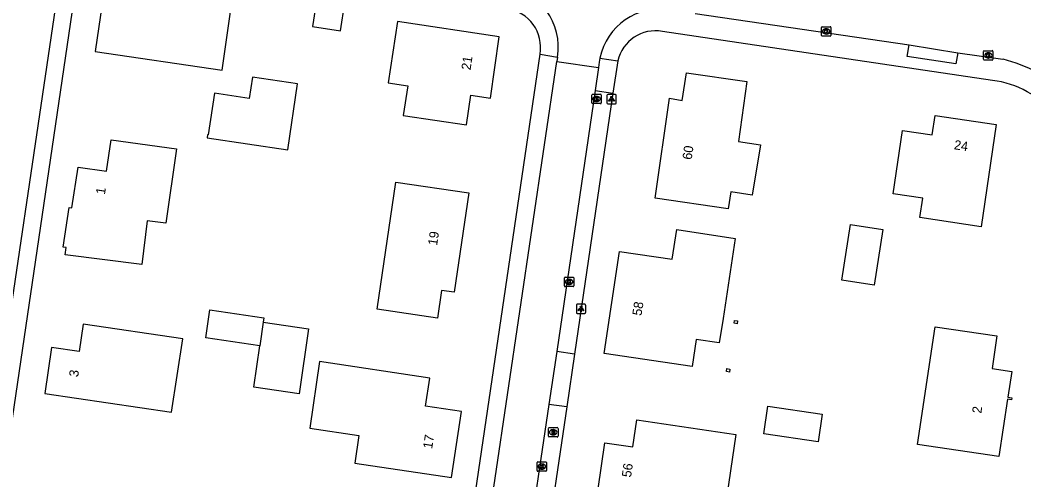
# Model space of a CAD drawing. Extents: x 164150 to 165261, y 382513 to 383432.
# Drawn here: x 164559.9 to 164667.2, y 383119 to 383168.1 of the extents above; entities that cross this region are included whole.
import ezdxf

# ---------------------------------------------------------------- set-up
doc = ezdxf.new("R2010")
doc.units = 0
for name, color, linetype in [('IMGEO_Brandkraan', 7, 'Continuous'), ('IMGEO_Kolk', 7, 'Continuous'), ('IMGEO_Lichtpunt', 7, 'Continuous'), ('IMGEO_Pand', 7, 'Continuous'), ('IMGEO_Pand_nummerreeks', 7, 'Continuous'), ('IMGEO_Parkeervlak_open', 7, 'Continuous'), ('IMGEO_Rijbaan_lokaal_open', 7, 'Continuous'), ('IMGEO_Voetpad_gesloten', 7, 'Continuous'), ('IMGEO_Voetpad_open', 7, 'Continuous')]:
    doc.layers.add(name, color=color, linetype=linetype)

msp = doc.modelspace()

# ---------------------------------------------------------------- linework, layer by layer
at = {"layer": 'IMGEO_Brandkraan'}
for p, q in [((164616.42, 383123.67), (164616.42, 383124.52)), ((164616.49, 383124.6), (164617.34, 383124.6)), ((164616.9, 383124.38), (164616.93, 383124.38)), ((164617.42, 383124.52), (164617.42, 383123.67)), ((164617.34, 383123.6), (164616.49, 383123.6)), ((164616.93, 383123.82), (164616.9, 383123.82))]:
    msp.add_line(p, q, dxfattribs=at)
for points in [[(164616.42, 383123.67), (164616.42, 383124.52)], [(164616.49, 383124.6), (164617.34, 383124.6)], [(164617.42, 383124.52), (164617.42, 383123.67)], [(164617.34, 383123.6), (164616.49, 383123.6)], [(164616.76, 383124.3), (164616.76, 383123.9), (164616.98, 383123.9)], [(164616.99, 383124.3), (164616.76, 383124.3)], [(164616.94, 383124.22), (164616.89, 383124.22), (164616.89, 383124.14)], [(164616.89, 383124.14), (164616.94, 383124.14)], [(164616.95, 383124.06), (164616.89, 383124.06), (164616.89, 383123.98)], [(164616.89, 383123.98), (164616.95, 383123.98)]]:
    msp.add_lwpolyline(points, dxfattribs=at)
for centre, radius, start, end in [((164616.49, 383124.52), 0.0765, 91.552, 178.448), ((164616.49, 383124.52), 0.0765, 91.552, 178.448), ((164617.34, 383124.52), 0.0765, 1.552, 88.448), ((164617.34, 383124.52), 0.0765, 1.552, 88.448), ((164616.49, 383123.67), 0.0765, 181.552, 268.448), ((164616.49, 383123.67), 0.0765, 181.552, 268.448), ((164616.94, 383124.18), 0.0379, 267.8285, 90.9355), ((164616.95, 383124.02), 0.0404, 269.8759, 90.5077), ((164616.98, 383124.15), 0.251, 268.6676, 293.5347), ((164617, 383124.15), 0.145, 59.4692, 91.5367), ((164617.02, 383124.2), 0.0922, 285.5137, 58.1501), ((164617.03, 383124.01), 0.105, 301.3115, 78.989), ((164617.34, 383123.67), 0.0765, 271.552, 358.448), ((164617.34, 383123.67), 0.0765, 271.552, 358.448)]:
    msp.add_arc(centre, radius, start, end, dxfattribs=at)
for centre, major_axis, ratio, start_param, end_param in [((164616.9, 383124.1), (-0.387, 0.002), 0.722429, 4.712389, 7.853982), ((164616.93, 383124.1), (-0.39, 0.002), 0.717154, 1.570796, 4.712389)]:
    msp.add_ellipse(centre, major_axis=major_axis, ratio=ratio, start_param=start_param, end_param=end_param, dxfattribs=at)
at = {"layer": 'IMGEO_Kolk'}
for p, q in [((164645.57, 383166.45), (164645.57, 383167.3)), ((164645.65, 383167.38), (164646.5, 383167.38)), ((164646.57, 383167.3), (164646.57, 383166.45)), ((164646.5, 383166.38), (164645.65, 383166.38)), ((164646.06, 383167.16), (164646.08, 383167.16)), ((164646.08, 383166.6), (164646.06, 383166.6)), ((164662.89, 383163.9), (164662.89, 383164.75)), ((164662.96, 383164.82), (164663.82, 383164.82)), ((164663.38, 383164.6), (164663.4, 383164.6)), ((164663.89, 383164.75), (164663.89, 383163.9)), ((164663.82, 383163.82), (164662.96, 383163.82)), ((164663.4, 383164.04), (164663.38, 383164.04)), ((164621.04, 383159.24), (164621.04, 383160.09)), ((164621.11, 383160.17), (164621.97, 383160.17)), ((164621.53, 383159.95), (164621.55, 383159.95)), ((164622.04, 383160.09), (164622.04, 383159.24)), ((164621.97, 383159.17), (164621.11, 383159.17)), ((164621.55, 383159.39), (164621.52, 383159.39)), ((164618.1, 383139.72), (164618.1, 383140.58)), ((164618.18, 383140.65), (164619.03, 383140.65)), ((164619.1, 383140.58), (164619.1, 383139.72)), ((164619.03, 383139.65), (164618.18, 383139.65)), ((164618.59, 383140.43), (164618.62, 383140.43)), ((164618.61, 383139.87), (164618.59, 383139.87)), ((164615.19, 383120.01), (164615.19, 383120.87)), ((164615.26, 383120.94), (164616.12, 383120.94)), ((164615.7, 383120.16), (164615.67, 383120.16)), ((164615.68, 383120.72), (164615.7, 383120.72)), ((164616.19, 383120.87), (164616.19, 383120.01)), ((164616.12, 383119.94), (164615.26, 383119.94))]:
    msp.add_line(p, q, dxfattribs=at)
for points in [[(164645.57, 383166.45), (164645.57, 383167.3)], [(164645.65, 383167.38), (164646.5, 383167.38)], [(164646.57, 383167.3), (164646.57, 383166.45)], [(164646.5, 383166.38), (164645.65, 383166.38)], [(164645.89, 383167.08), (164646.02, 383167.08), (164646.02, 383166.93), (164646.14, 383167.08), (164646.31, 383167.08), (164646.16, 383166.93), (164646.32, 383166.68), (164646.16, 383166.68), (164646.08, 383166.84), (164646.02, 383166.77), (164646.02, 383166.68), (164645.89, 383166.68), (164645.89, 383167.08)], [(164662.89, 383163.9), (164662.89, 383164.75)], [(164662.96, 383164.82), (164663.82, 383164.82)], [(164663.21, 383164.52), (164663.33, 383164.52), (164663.33, 383164.37), (164663.46, 383164.52), (164663.63, 383164.52), (164663.48, 383164.37), (164663.63, 383164.12), (164663.48, 383164.12), (164663.4, 383164.29), (164663.33, 383164.22), (164663.33, 383164.12), (164663.21, 383164.12), (164663.21, 383164.52)], [(164663.89, 383164.75), (164663.89, 383163.9)], [(164663.82, 383163.82), (164662.96, 383163.82)], [(164621.04, 383159.24), (164621.04, 383160.09)], [(164621.11, 383160.17), (164621.97, 383160.17)], [(164621.36, 383159.87), (164621.48, 383159.87), (164621.48, 383159.71), (164621.61, 383159.87), (164621.78, 383159.87), (164621.63, 383159.72), (164621.78, 383159.47), (164621.63, 383159.47), (164621.55, 383159.63), (164621.48, 383159.56), (164621.48, 383159.47), (164621.36, 383159.47), (164621.36, 383159.87)], [(164622.04, 383160.09), (164622.04, 383159.24)], [(164621.97, 383159.17), (164621.11, 383159.17)], [(164618.1, 383139.72), (164618.1, 383140.58)], [(164618.18, 383140.65), (164619.03, 383140.65)], [(164619.1, 383140.58), (164619.1, 383139.72)], [(164619.03, 383139.65), (164618.18, 383139.65)], [(164618.42, 383140.35), (164618.55, 383140.35), (164618.55, 383140.2), (164618.68, 383140.35), (164618.84, 383140.35), (164618.7, 383140.2), (164618.85, 383139.95), (164618.7, 383139.95), (164618.61, 383140.11), (164618.55, 383140.05), (164618.55, 383139.95), (164618.42, 383139.95), (164618.42, 383140.35)], [(164615.19, 383120.01), (164615.19, 383120.87)], [(164615.26, 383120.94), (164616.12, 383120.94)], [(164615.51, 383120.64), (164615.63, 383120.64), (164615.63, 383120.49), (164615.76, 383120.64), (164615.93, 383120.64), (164615.78, 383120.49), (164615.93, 383120.24), (164615.78, 383120.24), (164615.7, 383120.41), (164615.63, 383120.34), (164615.63, 383120.24), (164615.51, 383120.24), (164615.51, 383120.64)], [(164616.19, 383120.87), (164616.19, 383120.01)], [(164616.12, 383119.94), (164615.26, 383119.94)]]:
    msp.add_lwpolyline(points, dxfattribs=at)
for centre, start, end in [((164645.65, 383167.3), 91.552, 178.448), ((164645.65, 383167.3), 91.552, 178.448), ((164646.5, 383167.3), 1.552, 88.448), ((164646.5, 383167.3), 1.552, 88.448), ((164645.65, 383166.45), 181.552, 268.448), ((164645.65, 383166.45), 181.552, 268.448), ((164646.5, 383166.45), 271.552, 358.448), ((164646.5, 383166.45), 271.552, 358.448), ((164662.97, 383164.75), 91.552, 178.448), ((164662.97, 383164.75), 91.552, 178.448), ((164663.81, 383164.75), 1.552, 88.448), ((164663.81, 383164.75), 1.552, 88.448), ((164662.97, 383163.9), 181.552, 268.448), ((164662.97, 383163.9), 181.552, 268.448), ((164663.81, 383163.9), 271.552, 358.448), ((164663.81, 383163.9), 271.552, 358.448), ((164621.11, 383160.09), 91.552, 178.448), ((164621.11, 383160.09), 91.552, 178.448), ((164621.96, 383160.09), 1.552, 88.448), ((164621.96, 383160.09), 1.552, 88.448), ((164621.11, 383159.24), 181.552, 268.448), ((164621.11, 383159.24), 181.552, 268.448), ((164621.96, 383159.24), 271.552, 358.448), ((164621.96, 383159.24), 271.552, 358.448), ((164618.18, 383140.57), 91.552, 178.448), ((164618.18, 383140.57), 91.552, 178.448), ((164619.03, 383140.57), 1.552, 88.448), ((164619.03, 383140.57), 1.552, 88.448), ((164618.18, 383139.72), 181.552, 268.448), ((164618.18, 383139.72), 181.552, 268.448), ((164619.03, 383139.72), 271.552, 358.448), ((164619.03, 383139.72), 271.552, 358.448), ((164615.26, 383120.87), 91.552, 178.448), ((164615.26, 383120.87), 91.552, 178.448), ((164616.11, 383120.87), 1.552, 88.448), ((164616.11, 383120.87), 1.552, 88.448), ((164615.26, 383120.02), 181.552, 268.448), ((164615.26, 383120.02), 181.552, 268.448), ((164616.11, 383120.02), 271.552, 358.448), ((164616.11, 383120.02), 271.552, 358.448)]:
    msp.add_arc(centre, 0.0765, start, end, dxfattribs=at)
for centre, major_axis, ratio, start_param, end_param in [((164646.06, 383166.88), (-0.387, 0.002), 0.722429, 4.712389, 7.853982), ((164646.08, 383166.88), (-0.39, 0.002), 0.717154, 1.570796, 4.712389), ((164663.38, 383164.32), (-0.387, 0.002), 0.722429, 4.712389, 7.853982), ((164663.4, 383164.32), (-0.39, 0.002), 0.717154, 1.570796, 4.712389), ((164621.53, 383159.67), (-0.387, 0.002), 0.722429, 4.712389, 7.853982), ((164621.55, 383159.67), (-0.39, 0.002), 0.717154, 1.570796, 4.712389), ((164618.59, 383140.15), (-0.387, 0.002), 0.722429, 4.712389, 7.853982), ((164618.61, 383140.15), (-0.39, 0.002), 0.717154, 1.570796, 4.712389), ((164615.68, 383120.44), (-0.387, 0.002), 0.722429, 4.712389, 7.853982), ((164615.7, 383120.44), (-0.39, 0.002), 0.717154, 1.570796, 4.712389)]:
    msp.add_ellipse(centre, major_axis=major_axis, ratio=ratio, start_param=start_param, end_param=end_param, dxfattribs=at)
at = {"layer": 'IMGEO_Lichtpunt'}
for p, q in [((164622.65, 383160.05), (164622.65, 383159.24)), ((164622.65, 383160.05), (164622.65, 383159.24)), ((164623.55, 383160.15), (164622.74, 383160.15)), ((164623.55, 383160.15), (164622.74, 383160.15)), ((164623.64, 383159.24), (164623.64, 383160.05)), ((164623.64, 383159.24), (164623.64, 383160.05)), ((164622.74, 383159.15), (164623.55, 383159.15)), ((164622.74, 383159.15), (164623.55, 383159.15)), ((164619.38, 383137.67), (164619.38, 383136.87)), ((164619.38, 383137.67), (164619.38, 383136.87)), ((164620.28, 383137.77), (164619.48, 383137.77)), ((164620.28, 383137.77), (164619.48, 383137.77)), ((164620.38, 383136.87), (164620.38, 383137.67)), ((164620.38, 383136.87), (164620.38, 383137.67)), ((164619.48, 383136.77), (164620.28, 383136.77)), ((164619.48, 383136.77), (164620.28, 383136.77))]:
    msp.add_line(p, q, dxfattribs=at)
for points in [[(164623.02, 383159.71), (164623.06, 383159.69), (164622.87, 383159.42), (164622.83, 383159.45), (164623.02, 383159.71)], [(164623.12, 383159.67), (164623.17, 383159.67), (164623.17, 383159.34), (164623.12, 383159.34), (164623.12, 383159.67)], [(164623.23, 383159.69), (164623.27, 383159.71), (164623.46, 383159.45), (164623.42, 383159.42), (164623.23, 383159.69)], [(164619.76, 383137.34), (164619.8, 383137.31), (164619.61, 383137.05), (164619.57, 383137.08), (164619.76, 383137.34)], [(164619.86, 383137.29), (164619.91, 383137.29), (164619.91, 383136.97), (164619.86, 383136.97), (164619.86, 383137.29)], [(164619.97, 383137.31), (164620.01, 383137.34), (164620.19, 383137.07), (164620.16, 383137.05), (164619.97, 383137.31)]]:
    msp.add_lwpolyline(points, dxfattribs=at)
for centre in [(164623.15, 383159.85), (164619.88, 383137.47)]:
    msp.add_circle(centre, 0.0994, dxfattribs=at)
for centre, start, end in [((164622.74, 383160.05), 90, 180), ((164622.74, 383160.05), 90, 180), ((164623.55, 383160.05), 0, 90), ((164623.55, 383160.05), 0, 90), ((164622.74, 383159.24), 180, 270), ((164622.74, 383159.24), 180, 270), ((164623.55, 383159.24), 270, 0), ((164623.55, 383159.24), 270, 360), ((164619.48, 383137.67), 90, 180), ((164619.48, 383137.67), 90, 180), ((164620.28, 383137.67), 0, 90), ((164620.28, 383137.67), 0, 90), ((164619.48, 383136.87), 180, 270), ((164619.48, 383136.87), 180, 270), ((164620.28, 383136.87), 270, 0), ((164620.28, 383136.87), 270, 360)]:
    msp.add_arc(centre, 0.0946, start, end, dxfattribs=at)
at = {"layer": 'IMGEO_Pand'}
for points in [[(164581.53, 383162.74), (164582.46, 383169.2), (164579.53, 383169.62), (164579.72, 383170.96), (164569.11, 383172.54), (164567.96, 383164.74), (164581.53, 383162.74)], [(164594.19, 383166.93), (164594.65, 383169.93), (164591.65, 383170.38), (164591.2, 383167.39), (164594.19, 383166.93)], [(164607.64, 383156.9), (164608.11, 383160.08), (164610.19, 383159.77), (164611.15, 383166.31), (164600.26, 383167.93), (164599.29, 383161.38), (164601.36, 383161.06), (164600.89, 383157.9), (164607.64, 383156.9)], [(164584.78, 383161.99), (164584.42, 383159.73), (164580.72, 383160.29), (164580.05, 383155.83), (164579.97, 383155.84), (164579.93, 383155.53), (164588.54, 383154.24), (164589.59, 383161.27), (164584.78, 383161.99)], [(164627.79, 383149.09), (164629.33, 383159.75), (164630.7, 383159.52), (164631.14, 383162.47), (164637.58, 383161.52), (164636.71, 383155.14), (164639.05, 383154.76), (164638.18, 383149.39), (164635.89, 383149.75), (164635.6, 383147.93), (164627.79, 383149.09)], [(164654.24, 383156.31), (164657.41, 383155.84), (164657.72, 383157.91), (164664.24, 383156.95), (164662.64, 383146.04), (164656.09, 383147.01), (164656.39, 383149.09), (164653.24, 383149.56), (164654.24, 383156.31)], [(164575.53, 383146.4), (164573.54, 383146.66), (164572.94, 383142), (164564.76, 383143.05), (164564.86, 383143.82), (164564.55, 383143.87), (164565.18, 383148.09), (164565.49, 383148.05), (164566.15, 383152.4), (164569.18, 383151.96), (164569.68, 383155.32), (164576.65, 383154.33), (164575.53, 383146.4)], [(164600.1, 383150.79), (164607.88, 383149.65), (164606.31, 383139.05), (164604.99, 383139.23), (164604.54, 383136.27), (164598.09, 383137.22), (164600.1, 383150.79)], [(164648.67, 383146.26), (164652.12, 383145.73), (164651.21, 383139.8), (164647.76, 383140.33), (164648.67, 383146.26)], [(164622.36, 383132.52), (164623.99, 383143.39), (164629.62, 383142.56), (164630.1, 383145.73), (164636.35, 383144.79), (164635.05, 383136.24), (164634.65, 383133.63), (164632.17, 383134), (164631.74, 383131.11), (164622.36, 383132.52)], [(164585.56, 383133.33), (164579.78, 383134.18), (164580.22, 383137.16), (164586, 383136.31), (164585.93, 383135.86)], [(164576.14, 383126.25), (164577.34, 383134.06), (164566.7, 383135.62), (164566.26, 383132.73), (164563.3, 383133.15), (164562.58, 383128.24), (164576.14, 383126.25)], [(164585.93, 383135.86), (164590.78, 383135.13), (164589.76, 383128.21), (164584.91, 383128.92), (164585.56, 383133.33)], [(164585.93, 383135.86), (164585.56, 383133.33)], [(164636.29, 383136.04), (164636.59, 383135.99), (164636.55, 383135.68), (164636.24, 383135.73), (164636.29, 383136.04)], [(164657.71, 383135.36), (164664.3, 383134.38), (164663.79, 383130.89), (164665.89, 383130.57), (164665.49, 383127.83), (164665.91, 383127.77), (164665.88, 383127.56), (164665.44, 383127.63), (164664.52, 383121.5), (164655.82, 383122.81), (164657.71, 383135.36)], [(164606.05, 383119.28), (164607.11, 383126.32), (164603.26, 383126.9), (164603.74, 383129.87), (164591.95, 383131.65), (164590.9, 383124.53), (164596.14, 383123.76), (164595.7, 383120.8), (164606.05, 383119.28)], [(164635.47, 383130.89), (164635.78, 383130.84), (164635.73, 383130.53), (164635.42, 383130.58), (164635.47, 383130.89)], [(164639.85, 383126.9), (164645.66, 383126.04), (164645.22, 383123.07), (164639.41, 383123.93), (164639.85, 383126.9)], [(164621.72, 383118.08), (164622.44, 383122.98), (164625.4, 383122.56), (164625.84, 383125.43), (164636.43, 383123.87), (164635.28, 383116.09), (164621.72, 383118.08)]]:
    msp.add_lwpolyline(points, dxfattribs=at)
at = {"layer": 'IMGEO_Parkeervlak_open'}
msp.add_lwpolyline([(164623.27, 383160.3), (164619.18, 383132.44)], dxfattribs=at)
at = {"layer": 'IMGEO_Rijbaan_lokaal_open'}
for points in [[(164564, 383171.52), (164549.54, 383073.75)], [(164632.07, 383168.78), (164654.93, 383165.43)], [(164654.93, 383165.43), (164660.12, 383164.6)], [(164617.36, 383164.13), (164617.29, 383163.65)], [(164660.12, 383164.6), (164664.96, 383163.92)], [(164602.8, 383065.86), (164617.29, 383163.65)], [(164617.29, 383163.65), (164621.74, 383163.01)], [(164621.74, 383163.01), (164621.38, 383160.57)], [(164621.9, 383164.04), (164621.82, 383163.6), (164621.74, 383163.01)], [(164621.38, 383160.57), (164617.28, 383132.72)], [(164617.28, 383132.72), (164616.43, 383127.05)], [(164616.43, 383127.05), (164613.97, 383110.5)]]:
    msp.add_lwpolyline(points, dxfattribs=at)
for centre, radius, start, end in [((164610.8, 383165.18), 6.65, 350.9304, 80.5627), ((164628.29, 383162.73), 6.52, 80.3242, 168.4227), ((164661.33, 383149.28), 15.08, 46.4276, 76.0479)]:
    msp.add_arc(centre, radius, start, end, dxfattribs=at)
at = {"layer": 'IMGEO_Voetpad_gesloten'}
for points in [[(164565.83, 383171.33), (164551.48, 383074.05)], [(164601.08, 383066.81), (164615.51, 383164.46)], [(164615.51, 383164.46), (164617.36, 383164.13)]]:
    msp.add_lwpolyline(points, dxfattribs=at)
at = {"layer": 'IMGEO_Voetpad_open'}
for points in [[(164663.85, 383161.65), (164628.57, 383166.87)], [(164660.12, 383164.6), (164659.94, 383163.43), (164654.74, 383164.21), (164654.93, 383165.43)], [(164621.9, 383164.04), (164623.82, 383163.73)], [(164623.82, 383163.73), (164623.27, 383160.3)], [(164621.38, 383160.57), (164623.27, 383160.3)], [(164619.18, 383132.44), (164617.28, 383132.72)], [(164619.18, 383132.44), (164618.35, 383126.81)], [(164618.35, 383126.81), (164615.89, 383110.25)], [(164618.35, 383126.81), (164616.43, 383127.05)]]:
    msp.add_lwpolyline(points, dxfattribs=at)
for centre, radius, start, end in [((164611.39, 383165.17), 4.17, 350.174, 81.548), ((164627.83, 383162.83), 4.11, 79.6029, 167.3537), ((164662.61, 383151.67), 10.06, 38.5507, 82.9195)]:
    msp.add_arc(centre, radius, start, end, dxfattribs=at)

# ---------------------------------------------------------------- texts
at = {"layer": 'IMGEO_Pand_nummerreeks'}
for s, rotation, p in [('21', 81.5835, (164608.07, 383162.7)), ('60', 81.7783, (164631.69, 383153.14)), ('24', 351.5718, (164659.68, 383154.31)), ('1', 81.4909, (164569.01, 383149.43)), ('19', 81.5973, (164604.5, 383143.99)), ('58', 81.0277, (164626.33, 383136.49)), ('3', 81.6192, (164566.15, 383129.95)), ('2', 83.0961, (164662.65, 383126.07)), ('17', 81.0725, (164603.97, 383122.29)), ('56', 81.6551, (164625.21, 383119.24))]:
    msp.add_text(s, height=1, rotation=rotation, dxfattribs=at).set_placement(p)

doc.saveas('drawing.dxf')
